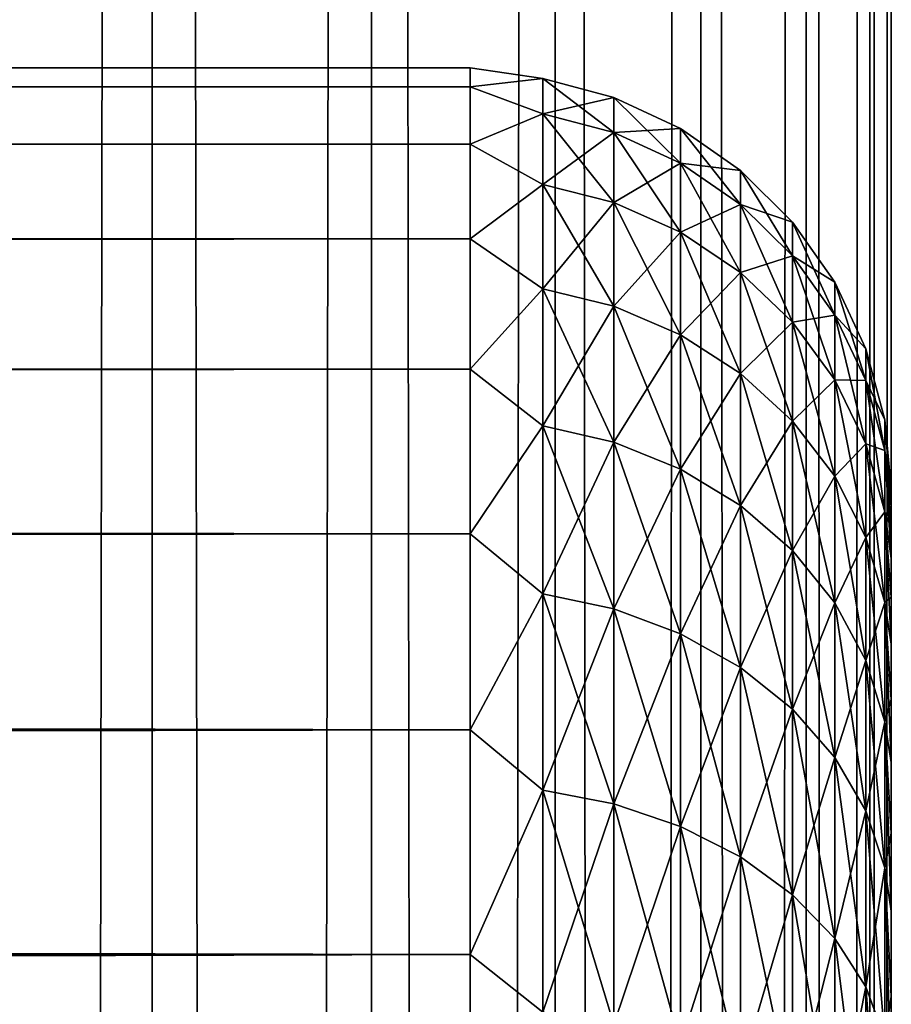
# Model space of a CAD drawing. Extents: x -265 to 265, y 0 to 747.
# Tile 268 of 292: x 260.86 to 265, y 588.05 to 592.73. Entities that reach past the tile are written whole.
import ezdxf

# ---------------------------------------------------------------- set-up
doc = ezdxf.new("R2010")
doc.units = 0
doc.header["$LTSCALE"] = 65.185185
for name, color, linetype in [('11', 7, 'CONTINUOUS'), ('15', 7, 'CONTINUOUS'), ('87', 7, 'CONTINUOUS'), ('88', 7, 'CONTINUOUS'), ('9', 7, 'CONTINUOUS')]:
    doc.layers.add(name, color=color, linetype=linetype)

msp = doc.modelspace()

# ---------------------------------------------------------------- linework, layer by layer
at = {"layer": '11', "color": 7, "linetype": 'CONTINUOUS'}
for points in [[(-263, 592.5, 27.5), (-263, 592.4089, 29.0067), (263, 592.5, 27.5), (-263, 592.5, 27.5)], [(263, 592.5, 27.5), (-263, 592.4089, 29.0067), (263, 592.4089, 29.0067), (263, 592.5, 27.5)], [(-263, 592.4089, 25.9933), (-263, 592.5, 27.5), (263, 592.4089, 25.9933), (-263, 592.4089, 25.9933)], [(263, 592.4089, 25.9933), (-263, 592.5, 27.5), (263, 592.5, 27.5), (263, 592.4089, 25.9933)], [(-263, 592.4089, 29.0067), (-263, 592.1368, 30.4914), (263, 592.4089, 29.0067), (-263, 592.4089, 29.0067)], [(263, 592.4089, 29.0067), (-263, 592.1368, 30.4914), (263, 592.1368, 30.4914), (263, 592.4089, 29.0067)], [(-263, 592.1368, 24.5086), (-263, 592.4089, 25.9933), (263, 592.1368, 24.5086), (-263, 592.1368, 24.5086)], [(263, 592.1368, 24.5086), (-263, 592.4089, 25.9933), (263, 592.4089, 25.9933), (263, 592.1368, 24.5086)], [(-263, 592.1368, 30.4914), (-263, 591.6877, 31.9326), (263, 592.1368, 30.4914), (-263, 592.1368, 30.4914)], [(263, 592.1368, 30.4914), (-263, 591.6877, 31.9326), (263, 591.6877, 31.9326), (263, 592.1368, 30.4914)], [(-263, 591.6877, 23.0674), (-263, 592.1368, 24.5086), (263, 591.6877, 23.0674), (-263, 591.6877, 23.0674)], [(263, 591.6877, 23.0674), (-263, 592.1368, 24.5086), (263, 592.1368, 24.5086), (263, 591.6877, 23.0674)], [(-263, 591.6877, 31.9326), (-263, 591.0682, 33.309), (263, 591.6877, 31.9326), (-263, 591.6877, 31.9326)], [(263, 591.6877, 31.9326), (-263, 591.0682, 33.309), (263, 591.0682, 33.309), (263, 591.6877, 31.9326)], [(-263, 591.0682, 21.691), (-263, 591.6877, 23.0674), (263, 591.0682, 21.691), (-263, 591.0682, 21.691)], [(263, 591.0682, 21.691), (-263, 591.6877, 23.0674), (263, 591.6877, 23.0674), (263, 591.0682, 21.691)], [(-263, 591.0682, 33.309), (-263, 590.2873, 34.6008), (263, 591.0682, 33.309), (-263, 591.0682, 33.309)], [(263, 591.0682, 33.309), (-263, 590.2873, 34.6008), (263, 590.2873, 34.6008), (263, 591.0682, 33.309)], [(-263, 590.2873, 20.3992), (-263, 591.0682, 21.691), (263, 590.2873, 20.3992), (-263, 590.2873, 20.3992)], [(263, 590.2873, 20.3992), (-263, 591.0682, 21.691), (263, 591.0682, 21.691), (263, 590.2873, 20.3992)], [(-263, 590.2873, 34.6008), (-263, 589.3564, 35.789), (263, 590.2873, 34.6008), (-263, 590.2873, 34.6008)], [(263, 590.2873, 34.6008), (-263, 589.3564, 35.789), (263, 589.3564, 35.789), (263, 590.2873, 34.6008)], [(-263, 589.3564, 19.211), (-263, 590.2873, 20.3992), (263, 589.3564, 19.211), (-263, 589.3564, 19.211)], [(263, 589.3564, 19.211), (-263, 590.2873, 20.3992), (263, 590.2873, 20.3992), (263, 589.3564, 19.211)], [(-263, 589.3564, 35.789), (-263, 588.289, 36.8564), (263, 589.3564, 35.789), (-263, 589.3564, 35.789)], [(263, 589.3564, 35.789), (-263, 588.289, 36.8564), (263, 588.289, 36.8564), (263, 589.3564, 35.789)], [(-263, 588.289, 18.1436), (-263, 589.3564, 19.211), (263, 588.289, 18.1436), (-263, 588.289, 18.1436)], [(263, 588.289, 18.1436), (-263, 589.3564, 19.211), (263, 589.3564, 19.211), (263, 588.289, 18.1436)], [(-263, 588.289, 36.8564), (-263, 587.1008, 37.7873), (263, 588.289, 36.8564), (-263, 588.289, 36.8564)], [(263, 588.289, 36.8564), (-263, 587.1008, 37.7873), (263, 587.1008, 37.7873), (263, 588.289, 36.8564)], [(-263, 587.1008, 17.2127), (-263, 588.289, 18.1436), (263, 587.1008, 17.2127), (-263, 587.1008, 17.2127)], [(263, 587.1008, 17.2127), (-263, 588.289, 18.1436), (263, 588.289, 18.1436), (263, 587.1008, 17.2127)]]:
    msp.add_3dface(points, dxfattribs=at)
at = {"layer": '15', "color": 7, "linetype": 'CONTINUOUS'}
for points in [[(263, 592.4089, 25.9933), (263, 592.5, 27.5), (263.3449, 592.4489, 26.7749), (263, 592.4089, 25.9933)], [(263, 592.5, 27.5), (263, 592.4089, 29.0067), (263.3449, 592.4489, 28.2251), (263, 592.5, 27.5)], [(263, 592.5, 27.5), (263.3449, 592.4489, 28.2251), (263.3449, 592.4489, 26.7749), (263, 592.5, 27.5)], [(263, 592.4089, 25.9933), (263.3449, 592.4489, 26.7749), (263.3449, 592.2806, 25.3346), (263, 592.4089, 25.9933)], [(263, 592.4089, 29.0067), (263.3449, 592.2806, 29.6654), (263.3449, 592.4489, 28.2251), (263, 592.4089, 29.0067)], [(263.6821, 592.3592, 28.2198), (263.6821, 592.3592, 26.7802), (263.3449, 592.4489, 28.2251), (263.6821, 592.3592, 28.2198)], [(263.3449, 592.2806, 29.6654), (263.6821, 592.3592, 28.2198), (263.3449, 592.4489, 28.2251), (263.3449, 592.2806, 29.6654)], [(263.6821, 592.3592, 26.7802), (263.6821, 592.192, 25.3502), (263.3449, 592.4489, 26.7749), (263.6821, 592.3592, 26.7802)], [(263.3449, 592.4489, 28.2251), (263.6821, 592.3592, 26.7802), (263.3449, 592.4489, 26.7749), (263.3449, 592.4489, 28.2251)], [(263.3449, 592.4489, 26.7749), (263.6821, 592.192, 25.3502), (263.3449, 592.2806, 25.3346), (263.3449, 592.4489, 26.7749)], [(263, 592.1368, 24.5086), (263, 592.4089, 25.9933), (263.3449, 592.2806, 25.3346), (263, 592.1368, 24.5086)], [(263, 592.4089, 29.0067), (263, 592.1368, 30.4914), (263.3449, 592.2806, 29.6654), (263, 592.4089, 29.0067)], [(263.6821, 592.192, 29.6498), (263.6821, 592.3592, 28.2198), (263.3449, 592.2806, 29.6654), (263.6821, 592.192, 29.6498)], [(263.9985, 592.2122, 28.2113), (263.9985, 592.2122, 26.7887), (263.6821, 592.3592, 28.2198), (263.9985, 592.2122, 28.2113)], [(263.6821, 592.192, 29.6498), (263.9985, 592.2122, 28.2113), (263.6821, 592.3592, 28.2198), (263.6821, 592.192, 29.6498)], [(263.9985, 592.2122, 26.7887), (263.9985, 592.0471, 25.3758), (263.6821, 592.3592, 26.7802), (263.9985, 592.2122, 26.7887)], [(263.6821, 592.3592, 28.2198), (263.9985, 592.2122, 26.7887), (263.6821, 592.3592, 26.7802), (263.6821, 592.3592, 28.2198)], [(263.6821, 592.3592, 26.7802), (263.9985, 592.0471, 25.3758), (263.6821, 592.192, 25.3502), (263.6821, 592.3592, 26.7802)], [(263, 592.1368, 24.5086), (263.3449, 592.2806, 25.3346), (263.3449, 591.9462, 23.9236), (263, 592.1368, 24.5086)], [(263, 592.1368, 30.4914), (263.3449, 591.9462, 31.0764), (263.3449, 592.2806, 29.6654), (263, 592.1368, 30.4914)], [(263.3449, 591.9462, 31.0764), (263.6821, 592.192, 29.6498), (263.3449, 592.2806, 29.6654), (263.3449, 591.9462, 31.0764)], [(263.6821, 592.192, 25.3502), (263.6821, 591.86, 23.9493), (263.3449, 592.2806, 25.3346), (263.6821, 592.192, 25.3502)], [(263.3449, 592.2806, 25.3346), (263.6821, 591.86, 23.9493), (263.3449, 591.9462, 23.9236), (263.3449, 592.2806, 25.3346)], [(263.9985, 592.0471, 29.6242), (263.9985, 592.2122, 28.2113), (263.6821, 592.192, 29.6498), (263.9985, 592.0471, 29.6242)], [(264.2845, 592.0126, 28.1997), (264.2845, 592.0126, 26.8003), (263.9985, 592.2122, 28.2113), (264.2845, 592.0126, 28.1997)], [(263.9985, 592.0471, 29.6242), (264.2845, 592.0126, 28.1997), (263.9985, 592.2122, 28.2113), (263.9985, 592.0471, 29.6242)], [(264.2845, 592.0126, 26.8003), (264.2845, 591.8502, 25.4105), (263.9985, 592.2122, 26.7887), (264.2845, 592.0126, 26.8003)], [(263.9985, 592.2122, 28.2113), (264.2845, 592.0126, 26.8003), (263.9985, 592.2122, 26.7887), (263.9985, 592.2122, 28.2113)], [(263.9985, 592.2122, 26.7887), (264.2845, 591.8502, 25.4105), (263.9985, 592.0471, 25.3758), (263.9985, 592.2122, 26.7887)], [(263.6821, 591.86, 31.0507), (263.6821, 592.192, 29.6498), (263.3449, 591.9462, 31.0764), (263.6821, 591.86, 31.0507)], [(263.6821, 591.86, 31.0507), (263.9985, 592.0471, 29.6242), (263.6821, 592.192, 29.6498), (263.6821, 591.86, 31.0507)], [(263.9985, 592.0471, 25.3758), (263.9985, 591.719, 23.9916), (263.6821, 592.192, 25.3502), (263.9985, 592.0471, 25.3758)], [(263.6821, 592.192, 25.3502), (263.9985, 591.719, 23.9916), (263.6821, 591.86, 23.9493), (263.6821, 592.192, 25.3502)], [(263, 591.6877, 23.0674), (263, 592.1368, 24.5086), (263.3449, 591.9462, 23.9236), (263, 591.6877, 23.0674)], [(263, 592.1368, 30.4914), (263, 591.6877, 31.9326), (263.3449, 591.9462, 31.0764), (263, 592.1368, 30.4914)], [(263.9985, 591.719, 31.0084), (263.9985, 592.0471, 29.6242), (263.6821, 591.86, 31.0507), (263.9985, 591.719, 31.0084)], [(264.2845, 591.8502, 29.5895), (264.2845, 592.0126, 28.1997), (263.9985, 592.0471, 29.6242), (264.2845, 591.8502, 29.5895)], [(263.9985, 591.719, 31.0084), (264.2845, 591.8502, 29.5895), (263.9985, 592.0471, 29.6242), (263.9985, 591.719, 31.0084)], [(264.2845, 591.8502, 25.4105), (264.2845, 591.5275, 24.0489), (263.9985, 592.0471, 25.3758), (264.2845, 591.8502, 25.4105)], [(263.9985, 592.0471, 25.3758), (264.2845, 591.5275, 24.0489), (263.9985, 591.719, 23.9916), (263.9985, 592.0471, 25.3758)], [(264.5314, 591.7664, 28.1853), (264.5314, 591.7664, 26.8147), (264.2845, 592.0126, 28.1997), (264.5314, 591.7664, 28.1853)], [(264.2845, 591.8502, 29.5895), (264.5314, 591.7664, 28.1853), (264.2845, 592.0126, 28.1997), (264.2845, 591.8502, 29.5895)], [(264.5314, 591.7664, 26.8147), (264.5314, 591.6073, 25.4533), (264.2845, 592.0126, 26.8003), (264.5314, 591.7664, 26.8147)], [(264.2845, 592.0126, 28.1997), (264.5314, 591.7664, 26.8147), (264.2845, 592.0126, 26.8003), (264.2845, 592.0126, 28.1997)], [(264.2845, 592.0126, 26.8003), (264.5314, 591.6073, 25.4533), (264.2845, 591.8502, 25.4105), (264.2845, 592.0126, 26.8003)], [(263, 591.6877, 23.0674), (263.3449, 591.9462, 23.9236), (263.3449, 591.4502, 22.5609), (263, 591.6877, 23.0674)], [(263, 591.6877, 31.9326), (263.3449, 591.4502, 32.4391), (263.3449, 591.9462, 31.0764), (263, 591.6877, 31.9326)], [(263.3449, 591.4502, 32.4391), (263.6821, 591.86, 31.0507), (263.3449, 591.9462, 31.0764), (263.3449, 591.4502, 32.4391)], [(263.6821, 591.86, 23.9493), (263.6821, 591.3676, 22.5965), (263.3449, 591.9462, 23.9236), (263.6821, 591.86, 23.9493)], [(263.3449, 591.9462, 23.9236), (263.6821, 591.3676, 22.5965), (263.3449, 591.4502, 22.5609), (263.3449, 591.9462, 23.9236)], [(263.6821, 591.3676, 32.4035), (263.6821, 591.86, 31.0507), (263.3449, 591.4502, 32.4391), (263.6821, 591.3676, 32.4035)], [(263.6821, 591.3676, 32.4035), (263.9985, 591.719, 31.0084), (263.6821, 591.86, 31.0507), (263.6821, 591.3676, 32.4035)], [(263.9985, 591.719, 23.9916), (263.9985, 591.2325, 22.6548), (263.6821, 591.86, 23.9493), (263.9985, 591.719, 23.9916)], [(263.6821, 591.86, 23.9493), (263.9985, 591.2325, 22.6548), (263.6821, 591.3676, 22.5965), (263.6821, 591.86, 23.9493)], [(264.2845, 591.5275, 30.9511), (264.2845, 591.8502, 29.5895), (263.9985, 591.719, 31.0084), (264.2845, 591.5275, 30.9511)], [(264.5314, 591.6073, 29.5467), (264.5314, 591.7664, 28.1853), (264.2845, 591.8502, 29.5895), (264.5314, 591.6073, 29.5467)], [(264.2845, 591.5275, 30.9511), (264.5314, 591.6073, 29.5467), (264.2845, 591.8502, 29.5895), (264.2845, 591.5275, 30.9511)], [(264.5314, 591.6073, 25.4533), (264.5314, 591.2912, 24.1196), (264.2845, 591.8502, 25.4105), (264.5314, 591.6073, 25.4533)], [(264.2845, 591.8502, 25.4105), (264.5314, 591.2912, 24.1196), (264.2845, 591.5275, 24.0489), (264.2845, 591.8502, 25.4105)], [(264.7317, 591.4811, 28.1687), (264.7317, 591.4811, 26.8313), (264.5314, 591.7664, 28.1853), (264.7317, 591.4811, 28.1687)], [(264.5314, 591.6073, 29.5467), (264.7317, 591.4811, 28.1687), (264.5314, 591.7664, 28.1853), (264.5314, 591.6073, 29.5467)], [(264.7317, 591.4811, 26.8313), (264.7317, 591.3259, 25.5029), (264.5314, 591.7664, 26.8147), (264.7317, 591.4811, 26.8313)], [(264.5314, 591.7664, 28.1853), (264.7317, 591.4811, 26.8313), (264.5314, 591.7664, 26.8147), (264.5314, 591.7664, 28.1853)], [(264.5314, 591.7664, 26.8147), (264.7317, 591.3259, 25.5029), (264.5314, 591.6073, 25.4533), (264.5314, 591.7664, 26.8147)], [(263.9985, 591.2325, 32.3452), (263.9985, 591.719, 31.0084), (263.6821, 591.3676, 32.4035), (263.9985, 591.2325, 32.3452)], [(263.9985, 591.2325, 32.3452), (264.2845, 591.5275, 30.9511), (263.9985, 591.719, 31.0084), (263.9985, 591.2325, 32.3452)], [(264.2845, 591.5275, 24.0489), (264.2845, 591.0489, 22.734), (263.9985, 591.719, 23.9916), (264.2845, 591.5275, 24.0489)], [(263.9985, 591.719, 23.9916), (264.2845, 591.0489, 22.734), (263.9985, 591.2325, 22.6548), (263.9985, 591.719, 23.9916)], [(263, 591.0682, 21.691), (263, 591.6877, 23.0674), (263.3449, 591.4502, 22.5609), (263, 591.0682, 21.691)], [(263, 591.6877, 31.9326), (263, 591.0682, 33.309), (263.3449, 591.4502, 32.4391), (263, 591.6877, 31.9326)], [(264.5314, 591.2912, 30.8804), (264.5314, 591.6073, 29.5467), (264.2845, 591.5275, 30.9511), (264.5314, 591.2912, 30.8804)], [(264.7317, 591.3259, 29.4971), (264.7317, 591.4811, 28.1687), (264.5314, 591.6073, 29.5467), (264.7317, 591.3259, 29.4971)], [(264.5314, 591.2912, 30.8804), (264.7317, 591.3259, 29.4971), (264.5314, 591.6073, 29.5467), (264.5314, 591.2912, 30.8804)], [(264.7317, 591.3259, 25.5029), (264.7317, 591.0175, 24.2016), (264.5314, 591.6073, 25.4533), (264.7317, 591.3259, 25.5029)], [(264.5314, 591.6073, 25.4533), (264.7317, 591.0175, 24.2016), (264.5314, 591.2912, 24.1196), (264.5314, 591.6073, 25.4533)], [(264.2845, 591.0489, 32.266), (264.2845, 591.5275, 30.9511), (263.9985, 591.2325, 32.3452), (264.2845, 591.0489, 32.266)], [(264.2845, 591.0489, 32.266), (264.5314, 591.2912, 30.8804), (264.2845, 591.5275, 30.9511), (264.2845, 591.0489, 32.266)], [(264.5314, 591.2912, 24.1196), (264.5314, 590.8224, 22.8317), (264.2845, 591.5275, 24.0489), (264.5314, 591.2912, 24.1196)], [(264.2845, 591.5275, 24.0489), (264.5314, 590.8224, 22.8317), (264.2845, 591.0489, 22.734), (264.2845, 591.5275, 24.0489)], [(264.8793, 591.1654, 28.1503), (264.8793, 591.1654, 26.8497), (264.7317, 591.4811, 28.1687), (264.8793, 591.1654, 28.1503)], [(264.7317, 591.3259, 29.4971), (264.8793, 591.1654, 28.1503), (264.7317, 591.4811, 28.1687), (264.7317, 591.3259, 29.4971)], [(264.8793, 591.1654, 26.8497), (264.8793, 591.0145, 25.5579), (264.7317, 591.4811, 26.8313), (264.8793, 591.1654, 26.8497)], [(264.7317, 591.4811, 28.1687), (264.8793, 591.1654, 26.8497), (264.7317, 591.4811, 26.8313), (264.7317, 591.4811, 28.1687)], [(264.7317, 591.4811, 26.8313), (264.8793, 591.0145, 25.5579), (264.7317, 591.3259, 25.5029), (264.7317, 591.4811, 26.8313)], [(263, 591.0682, 21.691), (263.3449, 591.4502, 22.5609), (263.3449, 590.7994, 21.265), (263, 591.0682, 21.691)], [(263, 591.0682, 33.309), (263.3449, 590.7994, 33.735), (263.3449, 591.4502, 32.4391), (263, 591.0682, 33.309)], [(263.3449, 590.7994, 33.735), (263.6821, 591.3676, 32.4035), (263.3449, 591.4502, 32.4391), (263.3449, 590.7994, 33.735)], [(263.6821, 591.3676, 22.5965), (263.6821, 590.7215, 21.3099), (263.3449, 591.4502, 22.5609), (263.6821, 591.3676, 22.5965)], [(263.3449, 591.4502, 22.5609), (263.6821, 590.7215, 21.3099), (263.3449, 590.7994, 21.265), (263.3449, 591.4502, 22.5609)], [(263.6821, 590.7215, 33.6901), (263.6821, 591.3676, 32.4035), (263.3449, 590.7994, 33.735), (263.6821, 590.7215, 33.6901)], [(263.6821, 590.7215, 33.6901), (263.9985, 591.2325, 32.3452), (263.6821, 591.3676, 32.4035), (263.6821, 590.7215, 33.6901)], [(263.9985, 591.2325, 22.6548), (263.9985, 590.594, 21.3835), (263.6821, 591.3676, 22.5965), (263.9985, 591.2325, 22.6548)], [(263.6821, 591.3676, 22.5965), (263.9985, 590.594, 21.3835), (263.6821, 590.7215, 21.3099), (263.6821, 591.3676, 22.5965)], [(264.7317, 591.0175, 30.7984), (264.7317, 591.3259, 29.4971), (264.5314, 591.2912, 30.8804), (264.7317, 591.0175, 30.7984)], [(264.8793, 591.0145, 29.4421), (264.8793, 591.1654, 28.1503), (264.7317, 591.3259, 29.4971), (264.8793, 591.0145, 29.4421)], [(264.7317, 591.0175, 30.7984), (264.8793, 591.0145, 29.4421), (264.7317, 591.3259, 29.4971), (264.7317, 591.0175, 30.7984)], [(264.8793, 591.0145, 25.5579), (264.8793, 590.7145, 24.2923), (264.7317, 591.3259, 25.5029), (264.8793, 591.0145, 25.5579)], [(264.7317, 591.3259, 25.5029), (264.8793, 590.7145, 24.2923), (264.7317, 591.0175, 24.2016), (264.7317, 591.3259, 25.5029)], [(264.5314, 590.8224, 32.1683), (264.5314, 591.2912, 30.8804), (264.2845, 591.0489, 32.266), (264.5314, 590.8224, 32.1683)], [(264.5314, 590.8224, 32.1683), (264.7317, 591.0175, 30.7984), (264.5314, 591.2912, 30.8804), (264.5314, 590.8224, 32.1683)], [(264.7317, 591.0175, 24.2016), (264.7317, 590.56, 22.9448), (264.5314, 591.2912, 24.1196), (264.7317, 591.0175, 24.2016)], [(264.5314, 591.2912, 24.1196), (264.7317, 590.56, 22.9448), (264.5314, 590.8224, 22.8317), (264.5314, 591.2912, 24.1196)], [(263.9985, 590.594, 33.6165), (263.9985, 591.2325, 32.3452), (263.6821, 590.7215, 33.6901), (263.9985, 590.594, 33.6165)], [(263.9985, 590.594, 33.6165), (264.2845, 591.0489, 32.266), (263.9985, 591.2325, 32.3452), (263.9985, 590.594, 33.6165)], [(264.2845, 591.0489, 22.734), (264.2845, 590.4209, 21.4835), (263.9985, 591.2325, 22.6548), (264.2845, 591.0489, 22.734)], [(263.9985, 591.2325, 22.6548), (264.2845, 590.4209, 21.4835), (263.9985, 590.594, 21.3835), (263.9985, 591.2325, 22.6548)], [(264.9696, 590.8289, 28.1307), (264.9696, 590.8289, 26.8693), (264.8793, 591.1654, 28.1503), (264.9696, 590.8289, 28.1307)], [(264.8793, 591.0145, 29.4421), (264.9696, 590.8289, 28.1307), (264.8793, 591.1654, 28.1503), (264.8793, 591.0145, 29.4421)], [(264.9696, 590.8289, 26.8693), (264.9696, 590.6825, 25.6164), (264.8793, 591.1654, 26.8497), (264.9696, 590.8289, 26.8693)], [(264.8793, 591.1654, 28.1503), (264.9696, 590.8289, 26.8693), (264.8793, 591.1654, 26.8497), (264.8793, 591.1654, 28.1503)], [(264.8793, 591.1654, 26.8497), (264.9696, 590.6825, 25.6164), (264.8793, 591.0145, 25.5579), (264.8793, 591.1654, 26.8497)], [(263, 590.2873, 20.3992), (263, 591.0682, 21.691), (263.3449, 590.7994, 21.265), (263, 590.2873, 20.3992)], [(263, 591.0682, 33.309), (263, 590.2873, 34.6008), (263.3449, 590.7994, 33.735), (263, 591.0682, 33.309)], [(264.2845, 590.4209, 33.5165), (264.2845, 591.0489, 32.266), (263.9985, 590.594, 33.6165), (264.2845, 590.4209, 33.5165)], [(264.2845, 590.4209, 33.5165), (264.5314, 590.8224, 32.1683), (264.2845, 591.0489, 32.266), (264.2845, 590.4209, 33.5165)], [(264.5314, 590.8224, 22.8317), (264.5314, 590.2073, 21.6068), (264.2845, 591.0489, 22.734), (264.5314, 590.8224, 22.8317)], [(264.2845, 591.0489, 22.734), (264.5314, 590.2073, 21.6068), (264.2845, 590.4209, 21.4835), (264.2845, 591.0489, 22.734)], [(264.7317, 590.56, 32.0552), (264.7317, 591.0175, 30.7984), (264.5314, 590.8224, 32.1683), (264.7317, 590.56, 32.0552)], [(264.8793, 590.7145, 30.7077), (264.8793, 591.0145, 29.4421), (264.7317, 591.0175, 30.7984), (264.8793, 590.7145, 30.7077)], [(264.7317, 590.56, 32.0552), (264.8793, 590.7145, 30.7077), (264.7317, 591.0175, 30.7984), (264.7317, 590.56, 32.0552)], [(264.8793, 590.7145, 24.2923), (264.8793, 590.2697, 23.0701), (264.7317, 591.0175, 24.2016), (264.8793, 590.7145, 24.2923)], [(264.7317, 591.0175, 24.2016), (264.8793, 590.2697, 23.0701), (264.7317, 590.56, 22.9448), (264.7317, 591.0175, 24.2016)], [(264.9696, 590.6825, 29.3836), (264.9696, 590.8289, 28.1307), (264.8793, 591.0145, 29.4421), (264.9696, 590.6825, 29.3836)], [(264.8793, 590.7145, 30.7077), (264.9696, 590.6825, 29.3836), (264.8793, 591.0145, 29.4421), (264.8793, 590.7145, 30.7077)], [(264.9696, 590.6825, 25.6164), (264.9696, 590.3916, 24.389), (264.8793, 591.0145, 25.5579), (264.9696, 590.6825, 25.6164)], [(264.8793, 591.0145, 25.5579), (264.9696, 590.3916, 24.389), (264.8793, 590.7145, 24.2923), (264.8793, 591.0145, 25.5579)], [(264.5314, 590.2073, 33.3932), (264.5314, 590.8224, 32.1683), (264.2845, 590.4209, 33.5165), (264.5314, 590.2073, 33.3932)], [(264.5314, 590.2073, 33.3932), (264.7317, 590.56, 32.0552), (264.5314, 590.8224, 32.1683), (264.5314, 590.2073, 33.3932)], [(264.7317, 590.56, 22.9448), (264.7317, 589.9598, 21.7497), (264.5314, 590.8224, 22.8317), (264.7317, 590.56, 22.9448)], [(264.5314, 590.8224, 22.8317), (264.7317, 589.9598, 21.7497), (264.5314, 590.2073, 21.6068), (264.5314, 590.8224, 22.8317)], [(265, 590.4793, 28.1593), (265, 590.5, 27.5), (264.9696, 590.8289, 28.1307), (265, 590.4793, 28.1593)], [(264.9696, 590.6825, 29.3836), (265, 590.4793, 28.1593), (264.9696, 590.8289, 28.1307), (264.9696, 590.6825, 29.3836)], [(265, 590.5, 27.5), (265, 590.4793, 26.8407), (264.9696, 590.8289, 26.8693), (265, 590.5, 27.5)], [(264.9696, 590.8289, 28.1307), (265, 590.5, 27.5), (264.9696, 590.8289, 26.8693), (264.9696, 590.8289, 28.1307)], [(265, 590.4793, 26.8407), (265, 590.4172, 26.184), (264.9696, 590.8289, 26.8693), (265, 590.4793, 26.8407)], [(264.9696, 590.8289, 26.8693), (265, 590.4172, 26.184), (264.9696, 590.6825, 25.6164), (264.9696, 590.8289, 26.8693)], [(263, 590.2873, 20.3992), (263.3449, 590.7994, 21.265), (263.3449, 590.0025, 20.0534), (263, 590.2873, 20.3992)], [(263, 590.2873, 34.6008), (263.3449, 590.0025, 34.9466), (263.3449, 590.7994, 33.735), (263, 590.2873, 34.6008)], [(263.3449, 590.0025, 34.9466), (263.6821, 590.7215, 33.6901), (263.3449, 590.7994, 33.735), (263.3449, 590.0025, 34.9466)], [(263.6821, 590.7215, 21.3099), (263.6821, 589.9304, 20.1071), (263.3449, 590.7994, 21.265), (263.6821, 590.7215, 21.3099)], [(263.3449, 590.7994, 21.265), (263.6821, 589.9304, 20.1071), (263.3449, 590.0025, 20.0534), (263.3449, 590.7994, 21.265)], [(263.6821, 589.9304, 34.8929), (263.6821, 590.7215, 33.6901), (263.3449, 590.0025, 34.9466), (263.6821, 589.9304, 34.8929)], [(263.6821, 589.9304, 34.8929), (263.9985, 590.594, 33.6165), (263.6821, 590.7215, 33.6901), (263.6821, 589.9304, 34.8929)], [(263.9985, 590.594, 21.3835), (263.9985, 589.8123, 20.195), (263.6821, 590.7215, 21.3099), (263.9985, 590.594, 21.3835)], [(263.6821, 590.7215, 21.3099), (263.9985, 589.8123, 20.195), (263.6821, 589.9304, 20.1071), (263.6821, 590.7215, 21.3099)], [(264.8793, 590.2697, 31.9299), (264.8793, 590.7145, 30.7077), (264.7317, 590.56, 32.0552), (264.8793, 590.2697, 31.9299)], [(264.9696, 590.3916, 30.611), (264.9696, 590.6825, 29.3836), (264.8793, 590.7145, 30.7077), (264.9696, 590.3916, 30.611)], [(264.8793, 590.2697, 31.9299), (264.9696, 590.3916, 30.611), (264.8793, 590.7145, 30.7077), (264.8793, 590.2697, 31.9299)], [(264.9696, 590.3916, 24.389), (264.9696, 589.9602, 23.2036), (264.8793, 590.7145, 24.2923), (264.9696, 590.3916, 24.389)], [(264.8793, 590.7145, 24.2923), (264.9696, 589.9602, 23.2036), (264.8793, 590.2697, 23.0701), (264.8793, 590.7145, 24.2923)], [(265, 590.314, 29.4675), (265, 590.4172, 28.816), (264.9696, 590.6825, 29.3836), (265, 590.314, 29.4675)], [(264.9696, 590.3916, 30.611), (265, 590.314, 29.4675), (264.9696, 590.6825, 29.3836), (264.9696, 590.3916, 30.611)], [(265, 590.4172, 28.816), (265, 590.4793, 28.1593), (264.9696, 590.6825, 29.3836), (265, 590.4172, 28.816)], [(265, 590.4172, 26.184), (265, 590.314, 25.5325), (264.9696, 590.6825, 25.6164), (265, 590.4172, 26.184)], [(265, 590.314, 25.5325), (265, 590.1701, 24.8887), (264.9696, 590.6825, 25.6164), (265, 590.314, 25.5325)], [(264.9696, 590.6825, 25.6164), (265, 590.1701, 24.8887), (264.9696, 590.3916, 24.389), (264.9696, 590.6825, 25.6164)], [(263.9985, 589.8123, 34.805), (263.9985, 590.594, 33.6165), (263.6821, 589.9304, 34.8929), (263.9985, 589.8123, 34.805)], [(263.9985, 589.8123, 34.805), (264.2845, 590.4209, 33.5165), (263.9985, 590.594, 33.6165), (263.9985, 589.8123, 34.805)], [(264.2845, 590.4209, 21.4835), (264.2845, 589.6519, 20.3144), (263.9985, 590.594, 21.3835), (264.2845, 590.4209, 21.4835)], [(263.9985, 590.594, 21.3835), (264.2845, 589.6519, 20.3144), (263.9985, 589.8123, 20.195), (263.9985, 590.594, 21.3835)], [(264.7317, 589.9598, 33.2503), (264.7317, 590.56, 32.0552), (264.5314, 590.2073, 33.3932), (264.7317, 589.9598, 33.2503)], [(264.7317, 589.9598, 33.2503), (264.8793, 590.2697, 31.9299), (264.7317, 590.56, 32.0552), (264.7317, 589.9598, 33.2503)], [(264.8793, 590.2697, 23.0701), (264.8793, 589.6859, 21.9078), (264.7317, 590.56, 22.9448), (264.8793, 590.2697, 23.0701)], [(264.7317, 590.56, 22.9448), (264.8793, 589.6859, 21.9078), (264.7317, 589.9598, 21.7497), (264.7317, 590.56, 22.9448)], [(264.2845, 589.6519, 34.6856), (264.2845, 590.4209, 33.5165), (263.9985, 589.8123, 34.805), (264.2845, 589.6519, 34.6856)], [(264.2845, 589.6519, 34.6856), (264.5314, 590.2073, 33.3932), (264.2845, 590.4209, 33.5165), (264.2845, 589.6519, 34.6856)], [(264.5314, 590.2073, 21.6068), (264.5314, 589.4541, 20.4617), (264.2845, 590.4209, 21.4835), (264.5314, 590.2073, 21.6068)], [(264.2845, 590.4209, 21.4835), (264.5314, 589.4541, 20.4617), (264.2845, 589.6519, 20.3144), (264.2845, 590.4209, 21.4835)], [(264.9696, 589.9602, 31.7964), (264.9696, 590.3916, 30.611), (264.8793, 590.2697, 31.9299), (264.9696, 589.9602, 31.7964)], [(265, 589.9861, 30.7447), (265, 590.1701, 30.1113), (264.9696, 590.3916, 30.611), (265, 589.9861, 30.7447)], [(264.9696, 589.9602, 31.7964), (265, 589.9861, 30.7447), (264.9696, 590.3916, 30.611), (264.9696, 589.9602, 31.7964)], [(265, 590.1701, 30.1113), (265, 590.314, 29.4675), (264.9696, 590.3916, 30.611), (265, 590.1701, 30.1113)], [(265, 590.1701, 24.8887), (265, 589.9861, 24.2553), (264.9696, 590.3916, 24.389), (265, 590.1701, 24.8887)], [(265, 589.9861, 24.2553), (265, 589.7626, 23.6347), (264.9696, 590.3916, 24.389), (265, 589.9861, 24.2553)], [(264.9696, 590.3916, 24.389), (265, 589.7626, 23.6347), (264.9696, 589.9602, 23.2036), (264.9696, 590.3916, 24.389)], [(263, 589.3564, 19.211), (263, 590.2873, 20.3992), (263.3449, 590.0025, 20.0534), (263, 589.3564, 19.211)], [(263, 590.2873, 34.6008), (263, 589.3564, 35.789), (263.3449, 590.0025, 34.9466), (263, 590.2873, 34.6008)], [(264.8793, 589.6859, 33.0922), (264.8793, 590.2697, 31.9299), (264.7317, 589.9598, 33.2503), (264.8793, 589.6859, 33.0922)], [(264.8793, 589.6859, 33.0922), (264.9696, 589.9602, 31.7964), (264.8793, 590.2697, 31.9299), (264.8793, 589.6859, 33.0922)], [(264.9696, 589.9602, 23.2036), (264.9696, 589.394, 22.0764), (264.8793, 590.2697, 23.0701), (264.9696, 589.9602, 23.2036)], [(264.8793, 590.2697, 23.0701), (264.9696, 589.394, 22.0764), (264.8793, 589.6859, 21.9078), (264.8793, 590.2697, 23.0701)], [(264.5314, 589.4541, 34.5383), (264.5314, 590.2073, 33.3932), (264.2845, 589.6519, 34.6856), (264.5314, 589.4541, 34.5383)], [(264.5314, 589.4541, 34.5383), (264.7317, 589.9598, 33.2503), (264.5314, 590.2073, 33.3932), (264.5314, 589.4541, 34.5383)], [(264.7317, 589.9598, 21.7497), (264.7317, 589.2249, 20.6323), (264.5314, 590.2073, 21.6068), (264.7317, 589.9598, 21.7497)], [(264.5314, 590.2073, 21.6068), (264.7317, 589.2249, 20.6323), (264.5314, 589.4541, 20.4617), (264.5314, 590.2073, 21.6068)], [(263, 589.3564, 19.211), (263.3449, 590.0025, 20.0534), (263.3449, 589.0704, 18.9425), (263, 589.3564, 19.211)], [(263, 589.3564, 35.789), (263.3449, 589.0704, 36.0575), (263.3449, 590.0025, 34.9466), (263, 589.3564, 35.789)], [(263.3449, 589.0704, 36.0575), (263.6821, 589.9304, 34.8929), (263.3449, 590.0025, 34.9466), (263.3449, 589.0704, 36.0575)], [(263.6821, 589.9304, 20.1071), (263.6821, 589.005, 19.0043), (263.3449, 590.0025, 20.0534), (263.6821, 589.9304, 20.1071)], [(263.3449, 590.0025, 20.0534), (263.6821, 589.005, 19.0043), (263.3449, 589.0704, 18.9425), (263.3449, 590.0025, 20.0534)], [(265, 589.7626, 31.3653), (265, 589.9861, 30.7447), (264.9696, 589.9602, 31.7964), (265, 589.7626, 31.3653)], [(263.6821, 589.005, 35.9957), (263.6821, 589.9304, 34.8929), (263.3449, 589.0704, 36.0575), (263.6821, 589.005, 35.9957)], [(263.6821, 589.005, 35.9957), (263.9985, 589.8123, 34.805), (263.6821, 589.9304, 34.8929), (263.6821, 589.005, 35.9957)], [(263.9985, 589.8123, 20.195), (263.9985, 588.8979, 19.1053), (263.6821, 589.9304, 20.1071), (263.9985, 589.8123, 20.195)], [(263.6821, 589.9304, 20.1071), (263.9985, 588.8979, 19.1053), (263.6821, 589.005, 19.0043), (263.6821, 589.9304, 20.1071)], [(264.7317, 589.2249, 34.3677), (264.7317, 589.9598, 33.2503), (264.5314, 589.4541, 34.5383), (264.7317, 589.2249, 34.3677)], [(264.7317, 589.2249, 34.3677), (264.8793, 589.6859, 33.0922), (264.7317, 589.9598, 33.2503), (264.7317, 589.2249, 34.3677)], [(264.8793, 589.6859, 21.9078), (264.8793, 588.9712, 20.8212), (264.7317, 589.9598, 21.7497), (264.8793, 589.6859, 21.9078)], [(264.7317, 589.9598, 21.7497), (264.8793, 588.9712, 20.8212), (264.7317, 589.2249, 20.6323), (264.7317, 589.9598, 21.7497)], [(264.9696, 589.394, 32.9236), (264.9696, 589.9602, 31.7964), (264.8793, 589.6859, 33.0922), (264.9696, 589.394, 32.9236)], [(265, 589.5007, 31.9707), (265, 589.7626, 31.3653), (264.9696, 589.9602, 31.7964), (265, 589.5007, 31.9707)], [(264.9696, 589.394, 32.9236), (265, 589.5007, 31.9707), (264.9696, 589.9602, 31.7964), (264.9696, 589.394, 32.9236)], [(265, 589.7626, 23.6347), (265, 589.5007, 23.0293), (264.9696, 589.9602, 23.2036), (265, 589.7626, 23.6347)], [(265, 589.5007, 23.0293), (265, 589.2012, 22.4416), (264.9696, 589.9602, 23.2036), (265, 589.5007, 23.0293)], [(264.9696, 589.9602, 23.2036), (265, 589.2012, 22.4416), (264.9696, 589.394, 22.0764), (264.9696, 589.9602, 23.2036)], [(263.9985, 588.8979, 35.8947), (263.9985, 589.8123, 34.805), (263.6821, 589.005, 35.9957), (263.9985, 588.8979, 35.8947)], [(263.9985, 588.8979, 35.8947), (264.2845, 589.6519, 34.6856), (263.9985, 589.8123, 34.805), (263.9985, 588.8979, 35.8947)], [(264.2845, 589.6519, 20.3144), (264.2845, 588.7525, 19.2425), (263.9985, 589.8123, 20.195), (264.2845, 589.6519, 20.3144)], [(263.9985, 589.8123, 20.195), (264.2845, 588.7525, 19.2425), (263.9985, 588.8979, 19.1053), (263.9985, 589.8123, 20.195)], [(264.8793, 588.9712, 34.1788), (264.8793, 589.6859, 33.0922), (264.7317, 589.2249, 34.3677), (264.8793, 588.9712, 34.1788)], [(264.8793, 588.9712, 34.1788), (264.9696, 589.394, 32.9236), (264.8793, 589.6859, 33.0922), (264.8793, 588.9712, 34.1788)], [(264.9696, 589.394, 22.0764), (264.9696, 588.7009, 21.0224), (264.8793, 589.6859, 21.9078), (264.9696, 589.394, 22.0764)], [(264.8793, 589.6859, 21.9078), (264.9696, 588.7009, 21.0224), (264.8793, 588.9712, 20.8212), (264.8793, 589.6859, 21.9078)], [(264.2845, 588.7525, 35.7575), (264.2845, 589.6519, 34.6856), (263.9985, 588.8979, 35.8947), (264.2845, 588.7525, 35.7575)], [(264.2845, 588.7525, 35.7575), (264.5314, 589.4541, 34.5383), (264.2845, 589.6519, 34.6856), (264.2845, 588.7525, 35.7575)], [(264.5314, 589.4541, 20.4617), (264.5314, 588.5731, 19.4117), (264.2845, 589.6519, 20.3144), (264.5314, 589.4541, 20.4617)], [(264.2845, 589.6519, 20.3144), (264.5314, 588.5731, 19.4117), (264.2845, 588.7525, 19.2425), (264.2845, 589.6519, 20.3144)], [(265, 589.2012, 32.5584), (265, 589.5007, 31.9707), (264.9696, 589.394, 32.9236), (265, 589.2012, 32.5584)], [(264.5314, 588.5731, 35.5883), (264.5314, 589.4541, 34.5383), (264.2845, 588.7525, 35.7575), (264.5314, 588.5731, 35.5883)], [(264.5314, 588.5731, 35.5883), (264.7317, 589.2249, 34.3677), (264.5314, 589.4541, 34.5383), (264.5314, 588.5731, 35.5883)], [(264.7317, 589.2249, 20.6323), (264.7317, 588.3652, 19.6078), (264.5314, 589.4541, 20.4617), (264.7317, 589.2249, 20.6323)], [(264.5314, 589.4541, 20.4617), (264.7317, 588.3652, 19.6078), (264.5314, 588.5731, 19.4117), (264.5314, 589.4541, 20.4617)], [(263, 588.289, 18.1436), (263, 589.3564, 19.211), (263.3449, 589.0704, 18.9425), (263, 588.289, 18.1436)], [(263, 589.3564, 35.789), (263, 588.289, 36.8564), (263.3449, 589.0704, 36.0575), (263, 589.3564, 35.789)], [(264.9696, 588.7009, 33.9776), (264.9696, 589.394, 32.9236), (264.8793, 588.9712, 34.1788), (264.9696, 588.7009, 33.9776)], [(265, 588.8654, 33.1262), (265, 589.2012, 32.5584), (264.9696, 589.394, 32.9236), (265, 588.8654, 33.1262)], [(264.9696, 588.7009, 33.9776), (265, 588.8654, 33.1262), (264.9696, 589.394, 32.9236), (264.9696, 588.7009, 33.9776)], [(265, 589.2012, 22.4416), (265, 588.8654, 21.8738), (264.9696, 589.394, 22.0764), (265, 589.2012, 22.4416)], [(265, 588.8654, 21.8738), (265, 588.4947, 21.3282), (264.9696, 589.394, 22.0764), (265, 588.8654, 21.8738)], [(264.9696, 589.394, 22.0764), (265, 588.4947, 21.3282), (264.9696, 588.7009, 21.0224), (264.9696, 589.394, 22.0764)], [(264.7317, 588.3652, 35.3922), (264.7317, 589.2249, 34.3677), (264.5314, 588.5731, 35.5883), (264.7317, 588.3652, 35.3922)], [(264.7317, 588.3652, 35.3922), (264.8793, 588.9712, 34.1788), (264.7317, 589.2249, 34.3677), (264.7317, 588.3652, 35.3922)], [(264.8793, 588.9712, 20.8212), (264.8793, 588.1352, 19.8248), (264.7317, 589.2249, 20.6323), (264.8793, 588.9712, 20.8212)], [(264.7317, 589.2249, 20.6323), (264.8793, 588.1352, 19.8248), (264.7317, 588.3652, 19.6078), (264.7317, 589.2249, 20.6323)], [(263, 588.289, 18.1436), (263.3449, 589.0704, 18.9425), (263.3449, 588.0156, 17.9474), (263, 588.289, 18.1436)], [(263, 588.289, 36.8564), (263.3449, 588.0156, 37.0526), (263.3449, 589.0704, 36.0575), (263, 588.289, 36.8564)], [(263.3449, 588.0156, 37.0526), (263.6821, 589.005, 35.9957), (263.3449, 589.0704, 36.0575), (263.3449, 588.0156, 37.0526)], [(263.6821, 589.005, 19.0043), (263.6821, 587.9578, 18.0163), (263.3449, 589.0704, 18.9425), (263.6821, 589.005, 19.0043)], [(263.3449, 589.0704, 18.9425), (263.6821, 587.9578, 18.0163), (263.3449, 588.0156, 17.9474), (263.3449, 589.0704, 18.9425)], [(263.6821, 587.9578, 36.9837), (263.6821, 589.005, 35.9957), (263.3449, 588.0156, 37.0526), (263.6821, 587.9578, 36.9837)], [(263.6821, 587.9578, 36.9837), (263.9985, 588.8979, 35.8947), (263.6821, 589.005, 35.9957), (263.6821, 587.9578, 36.9837)], [(263.9985, 588.8979, 19.1053), (263.9985, 587.8632, 18.129), (263.6821, 589.005, 19.0043), (263.9985, 588.8979, 19.1053)], [(263.6821, 589.005, 19.0043), (263.9985, 587.8632, 18.129), (263.6821, 587.9578, 18.0163), (263.6821, 589.005, 19.0043)], [(264.8793, 588.1352, 35.1752), (264.8793, 588.9712, 34.1788), (264.7317, 588.3652, 35.3922), (264.8793, 588.1352, 35.1752)], [(264.8793, 588.1352, 35.1752), (264.9696, 588.7009, 33.9776), (264.8793, 588.9712, 34.1788), (264.8793, 588.1352, 35.1752)], [(264.9696, 588.7009, 21.0224), (264.9696, 587.89, 20.0561), (264.8793, 588.9712, 20.8212), (264.9696, 588.7009, 21.0224)], [(264.8793, 588.9712, 20.8212), (264.9696, 587.89, 20.0561), (264.8793, 588.1352, 19.8248), (264.8793, 588.9712, 20.8212)], [(263.9985, 587.8632, 36.871), (263.9985, 588.8979, 35.8947), (263.6821, 587.9578, 36.9837), (263.9985, 587.8632, 36.871)], [(263.9985, 587.8632, 36.871), (264.2845, 588.7525, 35.7575), (263.9985, 588.8979, 35.8947), (263.9985, 587.8632, 36.871)], [(264.2845, 588.7525, 19.2425), (264.2845, 587.7347, 18.2822), (263.9985, 588.8979, 19.1053), (264.2845, 588.7525, 19.2425)], [(263.9985, 588.8979, 19.1053), (264.2845, 587.7347, 18.2822), (263.9985, 587.8632, 18.129), (263.9985, 588.8979, 19.1053)], [(265, 588.4947, 33.6718), (265, 588.8654, 33.1262), (264.9696, 588.7009, 33.9776), (265, 588.4947, 33.6718)], [(264.2845, 587.7347, 36.7178), (264.2845, 588.7525, 35.7575), (263.9985, 587.8632, 36.871), (264.2845, 587.7347, 36.7178)], [(264.2845, 587.7347, 36.7178), (264.5314, 588.5731, 35.5883), (264.2845, 588.7525, 35.7575), (264.2845, 587.7347, 36.7178)], [(264.5314, 588.5731, 19.4117), (264.5314, 587.5761, 18.4711), (264.2845, 588.7525, 19.2425), (264.5314, 588.5731, 19.4117)], [(264.2845, 588.7525, 19.2425), (264.5314, 587.5761, 18.4711), (264.2845, 587.7347, 18.2822), (264.2845, 588.7525, 19.2425)], [(264.9696, 587.89, 34.9439), (264.9696, 588.7009, 33.9776), (264.8793, 588.1352, 35.1752), (264.9696, 587.89, 34.9439)], [(265, 588.0904, 34.193), (265, 588.4947, 33.6718), (264.9696, 588.7009, 33.9776), (265, 588.0904, 34.193)], [(264.9696, 587.89, 34.9439), (265, 588.0904, 34.193), (264.9696, 588.7009, 33.9776), (264.9696, 587.89, 34.9439)], [(265, 588.4947, 21.3282), (265, 588.0904, 20.807), (264.9696, 588.7009, 21.0224), (265, 588.4947, 21.3282)], [(265, 588.0904, 20.807), (265, 587.6541, 20.3122), (264.9696, 588.7009, 21.0224), (265, 588.0904, 20.807)], [(264.9696, 588.7009, 21.0224), (265, 587.6541, 20.3122), (264.9696, 587.89, 20.0561), (264.9696, 588.7009, 21.0224)], [(264.5314, 587.5761, 36.5289), (264.5314, 588.5731, 35.5883), (264.2845, 587.7347, 36.7178), (264.5314, 587.5761, 36.5289)], [(264.5314, 587.5761, 36.5289), (264.7317, 588.3652, 35.3922), (264.5314, 588.5731, 35.5883), (264.5314, 587.5761, 36.5289)], [(264.7317, 588.3652, 19.6078), (264.7317, 587.3924, 18.69), (264.5314, 588.5731, 19.4117), (264.7317, 588.3652, 19.6078)], [(264.5314, 588.5731, 19.4117), (264.7317, 587.3924, 18.69), (264.5314, 587.5761, 18.4711), (264.5314, 588.5731, 19.4117)], [(264.7317, 587.3924, 36.31), (264.7317, 588.3652, 35.3922), (264.5314, 587.5761, 36.5289), (264.7317, 587.3924, 36.31)], [(264.7317, 587.3924, 36.31), (264.8793, 588.1352, 35.1752), (264.7317, 588.3652, 35.3922), (264.7317, 587.3924, 36.31)], [(264.8793, 588.1352, 19.8248), (264.8793, 587.1892, 18.9323), (264.7317, 588.3652, 19.6078), (264.8793, 588.1352, 19.8248)], [(264.7317, 588.3652, 19.6078), (264.8793, 587.1892, 18.9323), (264.7317, 587.3924, 18.69), (264.7317, 588.3652, 19.6078)], [(263, 587.1008, 17.2127), (263, 588.289, 18.1436), (263.3449, 588.0156, 17.9474), (263, 587.1008, 17.2127)], [(263, 588.289, 36.8564), (263, 587.1008, 37.7873), (263.3449, 588.0156, 37.0526), (263, 588.289, 36.8564)], [(264.8793, 587.1892, 36.0677), (264.8793, 588.1352, 35.1752), (264.7317, 587.3924, 36.31), (264.8793, 587.1892, 36.0677)], [(264.8793, 587.1892, 36.0677), (264.9696, 587.89, 34.9439), (264.8793, 588.1352, 35.1752), (264.8793, 587.1892, 36.0677)], [(264.9696, 587.89, 20.0561), (264.9696, 586.9725, 19.1905), (264.8793, 588.1352, 19.8248), (264.9696, 587.89, 20.0561)], [(264.8793, 588.1352, 19.8248), (264.9696, 586.9725, 19.1905), (264.8793, 587.1892, 18.9323), (264.8793, 588.1352, 19.8248)], [(265, 587.6541, 34.6878), (265, 588.0904, 34.193), (264.9696, 587.89, 34.9439), (265, 587.6541, 34.6878)]]:
    msp.add_3dface(points, dxfattribs=at)
at = {"layer": '87', "color": 7, "linetype": 'CONTINUOUS'}
for points in [[(260.2936, 1, 10.9106), (261.4907, 1, 9.6418), (260.2936, 739, 10.9106), (260.2936, 1, 10.9106)], [(260.2936, 739, 10.9106), (261.4907, 1, 9.6418), (261.4907, 739, 9.6418), (260.2936, 739, 10.9106)], [(261.4907, 1, 9.6418), (262.5323, 1, 8.2426), (261.4907, 739, 9.6418), (261.4907, 1, 9.6418)], [(261.4907, 739, 9.6418), (262.5323, 1, 8.2426), (262.5323, 739, 8.2426), (261.4907, 739, 9.6418)], [(262.5323, 1, 8.2426), (263.4045, 1, 6.732), (262.5323, 739, 8.2426), (262.5323, 1, 8.2426)], [(262.5323, 739, 8.2426), (263.4045, 1, 6.732), (263.4045, 739, 6.732), (262.5323, 739, 8.2426)], [(263.4045, 1, 6.732), (264.0954, 1, 5.1303), (263.4045, 739, 6.732), (263.4045, 1, 6.732)], [(263.4045, 739, 6.732), (264.0954, 1, 5.1303), (264.0954, 739, 5.1303), (263.4045, 739, 6.732)], [(264.0954, 1, 5.1303), (264.5957, 1, 3.4592), (264.0954, 739, 5.1303), (264.0954, 1, 5.1303)], [(264.0954, 739, 5.1303), (264.5957, 1, 3.4592), (264.5957, 739, 3.4592), (264.0954, 739, 5.1303)], [(264.5957, 1, 3.4592), (264.8986, 1, 1.7414), (264.5957, 739, 3.4592), (264.5957, 1, 3.4592)], [(264.5957, 739, 3.4592), (264.8986, 1, 1.7414), (264.8986, 739, 1.7414), (264.5957, 739, 3.4592)], [(264.8986, 1, 1.7414), (265, 1), (264.8986, 739, 1.7414), (264.8986, 1, 1.7414)], [(264.8986, 739, 1.7414), (265, 1), (265, 739), (264.8986, 739, 1.7414)]]:
    msp.add_3dface(points, dxfattribs=at)
at = {"layer": '88', "color": 7, "linetype": 'CONTINUOUS'}
for points in [[(261.4907, 1, -9.6418), (260.2936, 1, -10.9106), (261.4907, 739, -9.6418), (261.4907, 1, -9.6418)], [(261.4907, 739, -9.6418), (260.2936, 1, -10.9106), (260.2936, 739, -10.9106), (261.4907, 739, -9.6418)], [(262.5323, 1, -8.2426), (261.4907, 1, -9.6418), (262.5323, 739, -8.2426), (262.5323, 1, -8.2426)], [(262.5323, 739, -8.2426), (261.4907, 1, -9.6418), (261.4907, 739, -9.6418), (262.5323, 739, -8.2426)], [(263.4045, 1, -6.732), (262.5323, 1, -8.2426), (263.4045, 739, -6.732), (263.4045, 1, -6.732)], [(263.4045, 739, -6.732), (262.5323, 1, -8.2426), (262.5323, 739, -8.2426), (263.4045, 739, -6.732)], [(264.0954, 1, -5.1303), (263.4045, 1, -6.732), (264.0954, 739, -5.1303), (264.0954, 1, -5.1303)], [(264.0954, 739, -5.1303), (263.4045, 1, -6.732), (263.4045, 739, -6.732), (264.0954, 739, -5.1303)], [(264.5957, 1, -3.4592), (264.0954, 1, -5.1303), (264.5957, 739, -3.4592), (264.5957, 1, -3.4592)], [(264.5957, 739, -3.4592), (264.0954, 1, -5.1303), (264.0954, 739, -5.1303), (264.5957, 739, -3.4592)], [(264.8986, 1, -1.7414), (264.5957, 1, -3.4592), (264.8986, 739, -1.7414), (264.8986, 1, -1.7414)], [(264.8986, 739, -1.7414), (264.5957, 1, -3.4592), (264.5957, 739, -3.4592), (264.8986, 739, -1.7414)], [(265, 739), (265, 1), (264.8986, 1, -1.7414), (265, 739)], [(265, 739), (264.8986, 1, -1.7414), (264.8986, 739, -1.7414), (265, 739)]]:
    msp.add_3dface(points, dxfattribs=at)
at = {"layer": '9', "color": 7, "linetype": 'CONTINUOUS'}
for points in [[(265, 590.5, 27.5), (265, 590.4793, 28.1593), (265, 590.4793, 26.8407), (265, 590.5, 27.5)], [(265, 590.4793, 28.1593), (265, 590.4172, 28.816), (265, 590.4793, 26.8407), (265, 590.4793, 28.1593)], [(265, 590.4793, 26.8407), (265, 590.4172, 28.816), (265, 590.4172, 26.184), (265, 590.4793, 26.8407)], [(265, 590.4172, 28.816), (265, 590.314, 29.4675), (265, 590.4172, 26.184), (265, 590.4172, 28.816)], [(265, 590.4172, 26.184), (265, 590.314, 29.4675), (265, 590.314, 25.5325), (265, 590.4172, 26.184)], [(265, 590.314, 29.4675), (265, 590.1701, 30.1113), (265, 590.314, 25.5325), (265, 590.314, 29.4675)], [(265, 590.314, 25.5325), (265, 590.1701, 30.1113), (265, 590.1701, 24.8887), (265, 590.314, 25.5325)], [(265, 590.1701, 30.1113), (265, 589.9861, 30.7447), (265, 590.1701, 24.8887), (265, 590.1701, 30.1113)], [(265, 590.1701, 24.8887), (265, 589.9861, 30.7447), (265, 589.9861, 24.2553), (265, 590.1701, 24.8887)], [(265, 589.9861, 30.7447), (265, 589.7626, 31.3653), (265, 589.9861, 24.2553), (265, 589.9861, 30.7447)], [(265, 589.9861, 24.2553), (265, 589.7626, 31.3653), (265, 589.7626, 23.6347), (265, 589.9861, 24.2553)], [(265, 589.7626, 31.3653), (265, 589.5007, 31.9707), (265, 589.7626, 23.6347), (265, 589.7626, 31.3653)], [(265, 589.7626, 23.6347), (265, 589.5007, 31.9707), (265, 589.5007, 23.0293), (265, 589.7626, 23.6347)], [(265, 589.5007, 31.9707), (265, 589.2012, 32.5584), (265, 589.5007, 23.0293), (265, 589.5007, 31.9707)], [(265, 589.5007, 23.0293), (265, 589.2012, 32.5584), (265, 589.2012, 22.4416), (265, 589.5007, 23.0293)], [(265, 589.2012, 32.5584), (265, 588.8654, 33.1262), (265, 589.2012, 22.4416), (265, 589.2012, 32.5584)], [(265, 589.2012, 22.4416), (265, 588.8654, 33.1262), (265, 588.8654, 21.8738), (265, 589.2012, 22.4416)], [(265, 588.8654, 33.1262), (265, 588.4947, 33.6718), (265, 588.8654, 21.8738), (265, 588.8654, 33.1262)], [(265, 588.8654, 21.8738), (265, 588.4947, 33.6718), (265, 588.4947, 21.3282), (265, 588.8654, 21.8738)], [(265, 588.4947, 33.6718), (265, 588.0904, 34.193), (265, 588.4947, 21.3282), (265, 588.4947, 33.6718)], [(265, 588.4947, 21.3282), (265, 588.0904, 34.193), (265, 588.0904, 20.807), (265, 588.4947, 21.3282)], [(265, 588.0904, 34.193), (265, 587.6541, 34.6878), (265, 588.0904, 20.807), (265, 588.0904, 34.193)], [(265, 588.0904, 20.807), (265, 587.6541, 34.6878), (265, 587.6541, 20.3122), (265, 588.0904, 20.807)]]:
    msp.add_3dface(points, dxfattribs=at)

doc.saveas('drawing.dxf')
